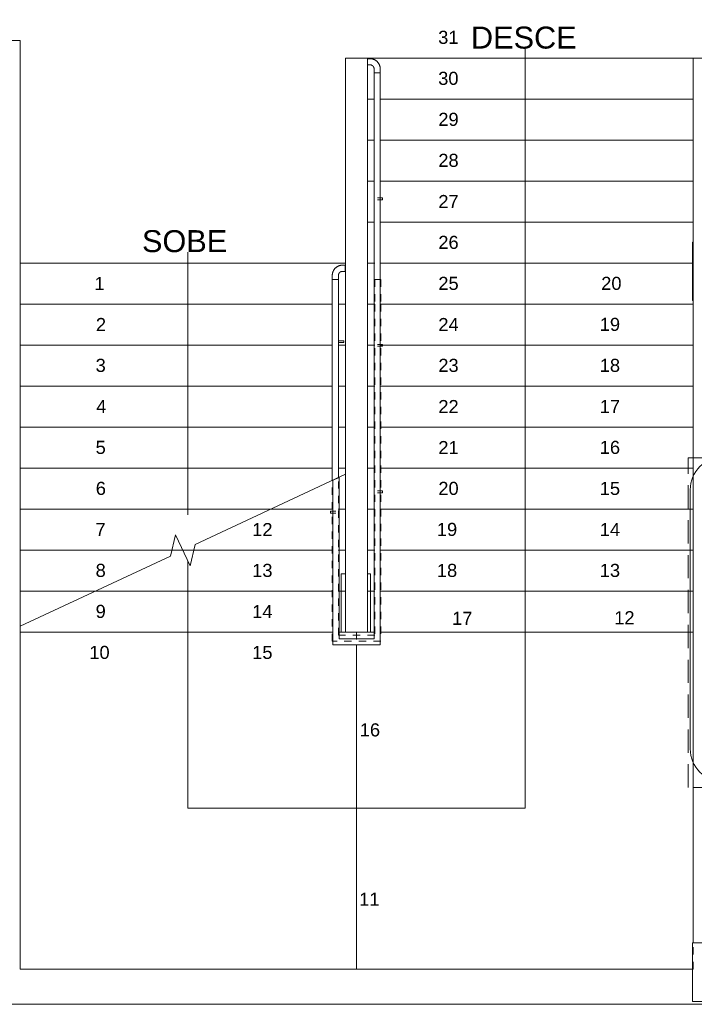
# Model space of a CAD drawing. Header units: millimetres. Extents: x 567 to 934, y -1 to 364.
# Tile 665 of 1056: x 786.49 to 795.71, y 87.2 to 100.65. Entities that reach past the tile are written whole.
import ezdxf

# ---------------------------------------------------------------- set-up
doc = ezdxf.new("R2010")
doc.units = ezdxf.units.MM
doc.header["$MEASUREMENT"] = 0
for name, pattern in [('HIDDEN2', [0.47625, 0.3175, -0.15875]), ('NULL', [0]), ('Tracejado 2_5m', [0.004, 0.0025, -0.0015])]:
    doc.linetypes.add(name, pattern=pattern)
for name, color, linetype, lineweight in [('_Acima_ Linha de corte do corrimão', 7, 'Tracejado 2_5m', 13), ('A-ANNO-SYMB', 7, 'Continuous', 9), ('A-WALL', 7, 'Continuous', 25), ('ARQ-ALV-REB', 7, 'Continuous', 18), ('Balaústres', 250, 'Continuous', 13), ('C-PROP-LINE', 7, 'Continuous', 25), ('Corrimão', 7, 'Continuous', 13), ('DI-Detalhes', 1, 'HIDDEN2', 9), ('S-COLS', 7, 'Continuous', 13), ('S-STRS', 7, 'Continuous', 13), ('S-STRS-ANNO', 7, 'Continuous', 13), ('S-STRS-IDEN', 7, 'Continuous', 13), ('S-STRS-MBND', 7, 'Tracejado 2_5m', 13)]:
    doc.layers.add(name, color=color, linetype=linetype, lineweight=lineweight)
doc.styles.add('Arial', font='arial.ttf')

msp = doc.modelspace()

# ---------------------------------------------------------------- linework, layer by layer
at = {"layer": '_Acima_ Linha de corte do corrimão', "color": 8, "lineweight": 5}
for p, q in [((791.339, 97.099), (791.423, 97.099)), ((791.339, 97.099), (791.339, 96.759)), ((791.339, 97.099), (791.423, 97.099)), ((791.339, 97.099), (791.339, 96.759)), ((791.423, 97.099), (791.423, 96.759)), ((791.423, 97.099), (791.423, 96.759)), ((791.339, 96.759), (791.339, 92.241)), ((791.339, 96.759), (791.339, 92.241)), ((791.423, 96.759), (791.423, 92.157)), ((791.423, 96.759), (791.423, 92.157)), ((790.759, 92.157), (790.759, 94.352)), ((790.759, 92.157), (790.759, 94.352)), ((790.843, 92.241), (790.843, 94.391)), ((790.843, 92.241), (790.843, 94.391)), ((791.423, 92.157), (790.759, 92.157)), ((791.423, 92.157), (790.759, 92.157)), ((791.339, 92.241), (790.843, 92.241)), ((791.339, 92.241), (790.843, 92.241))]:
    msp.add_line(p, q, dxfattribs=at)
at = {"layer": 'A-ANNO-SYMB', "color": 8, "linetype": 'Continuous', "lineweight": 5}
msp.add_line((795.651, 94.226), (795.651, 90.687), dxfattribs=at)
for centre, start, end in [((796.101, 94.226), 90, 180), ((796.101, 90.687), 180, 270)]:
    msp.add_arc(centre, 0.45, start, end, dxfattribs=at)
at = {"layer": 'A-WALL', "color": 8, "lineweight": 5}
for p, q in [((786.491, 100.363), (785.611, 100.363)), ((786.491, 92.839), (786.491, 100.363)), ((790.941, 100.119), (790.941, 92.279)), ((791.241, 100.119), (790.941, 100.119)), ((791.241, 92.279), (791.241, 100.119)), ((795.691, 100.119), (795.691, 88.039)), ((795.971, 100.119), (795.691, 100.119)), ((786.491, 87.679), (786.491, 92.361)), ((790.941, 92.279), (791.241, 92.279)), ((795.691, 88.039), (795.971, 88.039)), ((795.682, 87.679), (786.491, 87.679)), ((795.682, 87.239), (795.682, 87.679)), ((773.111, 87.199), (796.132, 87.199)), ((795.831, 87.239), (795.682, 87.239))]:
    msp.add_line(p, q, dxfattribs=at)
at = {"layer": 'ARQ-ALV-REB', "color": 8, "lineweight": 5}
msp.add_line((791.241, 100.119), (795.691, 100.119), dxfattribs=at)
at = {"layer": 'Balaústres', "color": 8, "lineweight": 5}
for p, q in [((791.241, 100.113), (791.275, 100.113)), ((791.275, 100.029), (791.241, 100.029)), ((791.33, 99.919), (791.33, 99.974)), ((791.378, 99.919), (791.366, 99.919)), ((791.414, 99.974), (791.414, 99.919)), ((790.935, 97.293), (790.898, 97.293)), ((790.935, 97.209), (790.935, 97.293)), ((790.759, 97.154), (790.759, 97.099)), ((790.795, 97.099), (790.807, 97.099)), ((790.843, 97.099), (790.843, 97.154)), ((790.898, 97.209), (790.935, 97.209))]:
    msp.add_line(p, q, dxfattribs=at)
at = {"layer": 'Balaústres', "lineweight": 5}
for p, q in [((791.447, 98.211), (791.375, 98.211)), ((791.375, 98.185), (791.447, 98.185)), ((791.447, 98.185), (791.447, 98.211)), ((790.916, 96.262), (790.843, 96.262)), ((790.843, 96.236), (790.916, 96.236)), ((790.916, 96.236), (790.916, 96.262)), ((791.447, 96.211), (791.375, 96.211)), ((791.375, 96.185), (791.447, 96.185)), ((791.447, 96.185), (791.447, 96.211)), ((791.447, 94.211), (791.375, 94.211)), ((791.375, 94.185), (791.447, 94.185)), ((791.447, 94.185), (791.447, 94.211)), ((790.807, 93.932), (790.735, 93.932)), ((790.735, 93.932), (790.735, 93.906)), ((790.735, 93.906), (790.807, 93.906))]:
    msp.add_line(p, q, dxfattribs=at)
at = {"layer": 'Balaústres', "color": 8, "lineweight": 5}
for points in [[(791.275, 100.113), (791.28, 100.113), (791.286, 100.113), (791.292, 100.112), (791.297, 100.111), (791.303, 100.11), (791.308, 100.109), (791.313, 100.108), (791.319, 100.106), (791.324, 100.104), (791.329, 100.102), (791.334, 100.1), (791.339, 100.097), (791.344, 100.095), (791.349, 100.092), (791.353, 100.089), (791.358, 100.085), (791.362, 100.082), (791.367, 100.078), (791.371, 100.075), (791.375, 100.071), (791.378, 100.067), (791.382, 100.063), (791.385, 100.058), (791.389, 100.054), (791.392, 100.049), (791.395, 100.044), (791.397, 100.039), (791.4, 100.035), (791.402, 100.029), (791.404, 100.024), (791.406, 100.019), (791.408, 100.014), (791.41, 100.008), (791.411, 100.003), (791.412, 99.998), (791.413, 99.992), (791.413, 99.987), (791.414, 99.981), (791.414, 99.975), (791.414, 99.974)], [(791.275, 100.113), (791.28, 100.113), (791.286, 100.113), (791.292, 100.112), (791.297, 100.111), (791.303, 100.11), (791.308, 100.109), (791.313, 100.108), (791.319, 100.106), (791.324, 100.104), (791.329, 100.102), (791.334, 100.1), (791.339, 100.097), (791.344, 100.095), (791.349, 100.092), (791.353, 100.089), (791.358, 100.085), (791.362, 100.082), (791.367, 100.078), (791.371, 100.075), (791.375, 100.071), (791.378, 100.067), (791.382, 100.063), (791.385, 100.058), (791.389, 100.054), (791.392, 100.049), (791.395, 100.044), (791.397, 100.039), (791.4, 100.035), (791.402, 100.029), (791.404, 100.024), (791.406, 100.019), (791.408, 100.014), (791.41, 100.008), (791.411, 100.003), (791.412, 99.998), (791.413, 99.992), (791.413, 99.987), (791.414, 99.981), (791.414, 99.975), (791.414, 99.974)], [(791.33, 99.974), (791.33, 99.976), (791.33, 99.978), (791.329, 99.981), (791.329, 99.983), (791.329, 99.985), (791.328, 99.987), (791.328, 99.989), (791.327, 99.991), (791.326, 99.993), (791.326, 99.995), (791.325, 99.997), (791.324, 99.999), (791.323, 100.001), (791.321, 100.003), (791.32, 100.005), (791.319, 100.007), (791.318, 100.009), (791.316, 100.01), (791.315, 100.012), (791.313, 100.013), (791.312, 100.015), (791.31, 100.016), (791.308, 100.018), (791.306, 100.019), (791.305, 100.02), (791.303, 100.021), (791.301, 100.022), (791.299, 100.023), (791.297, 100.024), (791.295, 100.025), (791.293, 100.026), (791.291, 100.027), (791.289, 100.027), (791.286, 100.028), (791.284, 100.028), (791.282, 100.029), (791.28, 100.029), (791.278, 100.029), (791.275, 100.029), (791.275, 100.029)], [(791.306, 100.019), (791.305, 100.02), (791.303, 100.021)], [(790.898, 97.293), (790.892, 97.293), (790.887, 97.293), (790.881, 97.292), (790.876, 97.291), (790.87, 97.29), (790.865, 97.289), (790.859, 97.288), (790.854, 97.286), (790.849, 97.284), (790.844, 97.282), (790.839, 97.28), (790.834, 97.277), (790.829, 97.275), (790.824, 97.272), (790.819, 97.269), (790.815, 97.265), (790.81, 97.262), (790.806, 97.258), (790.802, 97.255), (790.798, 97.251), (790.794, 97.247), (790.791, 97.243), (790.787, 97.238), (790.784, 97.234), (790.781, 97.229), (790.778, 97.224), (790.775, 97.219), (790.773, 97.215), (790.77, 97.209), (790.768, 97.204), (790.766, 97.199), (790.765, 97.194), (790.763, 97.188), (790.762, 97.183), (790.761, 97.178), (790.76, 97.172), (790.759, 97.167), (790.759, 97.161), (790.759, 97.155), (790.759, 97.154)], [(790.898, 97.293), (790.892, 97.293), (790.887, 97.293), (790.881, 97.292), (790.876, 97.291), (790.87, 97.29), (790.865, 97.289), (790.859, 97.288), (790.854, 97.286), (790.849, 97.284), (790.844, 97.282), (790.839, 97.28), (790.834, 97.277), (790.829, 97.275), (790.824, 97.272), (790.819, 97.269), (790.815, 97.265), (790.81, 97.262), (790.806, 97.258), (790.802, 97.255), (790.798, 97.251), (790.794, 97.247), (790.791, 97.243), (790.787, 97.238), (790.784, 97.234), (790.781, 97.229), (790.778, 97.224), (790.775, 97.219), (790.773, 97.215), (790.77, 97.209), (790.768, 97.204), (790.766, 97.199), (790.765, 97.194), (790.763, 97.188), (790.762, 97.183), (790.761, 97.178), (790.76, 97.172), (790.759, 97.167), (790.759, 97.161), (790.759, 97.155), (790.759, 97.154)], [(790.843, 97.154), (790.843, 97.156), (790.843, 97.158), (790.843, 97.161), (790.844, 97.163), (790.844, 97.165), (790.844, 97.167), (790.845, 97.169), (790.846, 97.171), (790.846, 97.173), (790.847, 97.175), (790.848, 97.177), (790.849, 97.179), (790.85, 97.181), (790.851, 97.183), (790.852, 97.185), (790.854, 97.187), (790.855, 97.189), (790.857, 97.19), (790.858, 97.192), (790.86, 97.193), (790.861, 97.195), (790.863, 97.196), (790.865, 97.198), (790.866, 97.199), (790.868, 97.2), (790.87, 97.201), (790.872, 97.202), (790.874, 97.203), (790.876, 97.204), (790.878, 97.205), (790.88, 97.206), (790.882, 97.207), (790.884, 97.207), (790.886, 97.208), (790.889, 97.208), (790.891, 97.209), (790.893, 97.209), (790.895, 97.209), (790.897, 97.209), (790.898, 97.209)], [(790.866, 97.199), (790.868, 97.2), (790.87, 97.201)]]:
    msp.add_lwpolyline(points, dxfattribs=at)
at = {"layer": 'C-PROP-LINE', "color": 8, "lineweight": 5}
msp.add_line((765.302, 87.199), (799.143, 87.199), dxfattribs=at)
at = {"layer": 'Corrimão', "color": 8, "lineweight": 5}
for p, q in [((791.33, 99.919), (791.372, 99.919)), ((791.33, 92.19), (791.33, 99.919)), ((791.373, 99.919), (791.414, 99.919)), ((791.414, 92.106), (791.414, 99.919)), ((790.759, 97.099), (790.799, 97.099)), ((790.759, 94.352), (790.759, 97.099)), ((790.801, 97.099), (790.843, 97.099)), ((790.843, 94.391), (790.843, 97.099)), ((790.759, 94.352), (790.843, 94.391)), ((790.759, 94.352), (790.843, 94.391)), ((790.768, 94.356), (790.768, 92.106)), ((790.852, 94.395), (790.852, 92.19)), ((790.852, 92.19), (791.33, 92.19)), ((790.768, 92.106), (791.414, 92.106))]:
    msp.add_line(p, q, dxfattribs=at)
at = {"layer": 'DI-Detalhes'}
msp.add_lwpolyline([(795.62, 94.662), (800.781, 94.662), (800.781, 90.159), (795.62, 90.159), (795.62, 94.662)], dxfattribs=at)
at = {"layer": 'S-COLS', "color": 8, "lineweight": 5}
for p, q in [((795.682, 97.609), (795.691, 97.609)), ((795.682, 96.809), (795.682, 97.609)), ((795.691, 96.809), (795.682, 96.809)), ((790.882, 93.079), (790.941, 93.079)), ((790.882, 92.279), (790.882, 93.079)), ((791.241, 93.079), (791.282, 93.079)), ((791.282, 93.079), (791.282, 92.279)), ((790.941, 92.279), (790.882, 92.279)), ((791.282, 92.279), (791.241, 92.279)), ((795.682, 88.039), (795.682, 87.679)), ((795.691, 88.039), (795.682, 88.039)), ((795.971, 88.039), (795.691, 88.039)), ((795.682, 87.679), (795.682, 87.239)), ((795.682, 87.239), (795.831, 87.239))]:
    msp.add_line(p, q, dxfattribs=at)
at = {"layer": 'S-STRS', "color": 8, "lineweight": 5}
for p, q in [((791.241, 100.119), (795.691, 100.119)), ((791.241, 99.559), (791.33, 99.559)), ((791.414, 99.559), (795.691, 99.559)), ((791.241, 98.999), (791.33, 98.999)), ((791.414, 98.999), (795.691, 98.999)), ((791.241, 98.439), (791.33, 98.439)), ((791.414, 98.439), (795.691, 98.439)), ((791.241, 97.879), (791.33, 97.879)), ((791.414, 97.879), (795.691, 97.879)), ((790.941, 97.319), (786.491, 97.319)), ((791.241, 97.319), (791.33, 97.319)), ((791.414, 97.319), (795.682, 97.319)), ((790.759, 96.759), (786.491, 96.759)), ((790.941, 96.759), (790.843, 96.759)), ((791.241, 96.759), (791.33, 96.759)), ((791.414, 96.759), (795.691, 96.759)), ((790.759, 96.199), (786.491, 96.199)), ((790.941, 96.199), (790.843, 96.199)), ((791.241, 96.199), (791.257, 96.199)), ((791.414, 96.199), (795.691, 96.199)), ((790.759, 95.639), (786.491, 95.639)), ((790.941, 95.639), (790.843, 95.639)), ((791.241, 95.639), (791.33, 95.639)), ((791.414, 95.639), (795.691, 95.639)), ((790.759, 95.079), (786.491, 95.079)), ((790.941, 95.079), (790.843, 95.079)), ((791.241, 95.079), (791.33, 95.079)), ((791.414, 95.079), (795.691, 95.079)), ((790.759, 94.519), (786.491, 94.519)), ((790.941, 94.519), (790.843, 94.519)), ((791.241, 94.519), (791.33, 94.519)), ((791.414, 94.519), (795.691, 94.519)), ((789.917, 93.959), (786.491, 93.959)), ((790.768, 93.959), (789.917, 93.959)), ((790.941, 93.959), (790.852, 93.959)), ((791.241, 93.959), (791.33, 93.959)), ((791.414, 93.959), (795.691, 93.959)), ((788.565, 93.399), (786.491, 93.399)), ((788.716, 93.399), (788.565, 93.399)), ((788.867, 93.399), (788.716, 93.399)), ((790.768, 93.399), (788.867, 93.399)), ((790.941, 93.399), (790.852, 93.399)), ((791.241, 93.399), (791.33, 93.399)), ((791.414, 93.399), (795.691, 93.399)), ((786.491, 92.839), (786.491, 92.361)), ((787.515, 92.839), (786.491, 92.839)), ((790.768, 92.839), (787.515, 92.839)), ((790.882, 92.839), (790.852, 92.839)), ((791.282, 92.839), (791.33, 92.839)), ((791.414, 92.839), (795.691, 92.839)), ((790.768, 92.279), (786.491, 92.279)), ((790.941, 92.279), (790.852, 92.279)), ((791.091, 92.279), (791.091, 92.19)), ((791.241, 92.279), (791.33, 92.279)), ((791.414, 92.279), (795.691, 92.279)), ((791.091, 92.106), (791.091, 87.679))]:
    msp.add_line(p, q, dxfattribs=at)
at = {"layer": 'S-STRS', "color": 8, "linetype": 'Continuous', "lineweight": 5}
for p, q in [((791.241, 99.559), (791.33, 99.559)), ((791.414, 99.559), (795.691, 99.559)), ((791.241, 98.999), (791.33, 98.999)), ((791.414, 98.999), (795.691, 98.999)), ((791.241, 98.439), (791.33, 98.439)), ((791.414, 98.439), (795.691, 98.439)), ((791.241, 97.879), (791.33, 97.879)), ((791.414, 97.879), (795.691, 97.879)), ((790.941, 97.319), (786.491, 97.319)), ((791.241, 97.319), (791.33, 97.319)), ((791.414, 97.319), (795.682, 97.319)), ((790.759, 96.759), (786.491, 96.759)), ((790.941, 96.759), (790.843, 96.759)), ((791.241, 96.759), (791.33, 96.759)), ((791.414, 96.759), (795.691, 96.759)), ((790.759, 96.199), (786.491, 96.199)), ((790.941, 96.199), (790.843, 96.199)), ((791.241, 96.199), (791.257, 96.199)), ((791.414, 96.199), (795.691, 96.199)), ((790.759, 95.639), (786.491, 95.639)), ((790.941, 95.639), (790.843, 95.639)), ((791.241, 95.639), (791.33, 95.639)), ((791.414, 95.639), (795.691, 95.639)), ((790.759, 95.079), (786.491, 95.079)), ((790.941, 95.079), (790.843, 95.079)), ((791.241, 95.079), (791.33, 95.079)), ((791.414, 95.079), (795.691, 95.079)), ((790.759, 94.519), (786.491, 94.519)), ((790.941, 94.519), (790.843, 94.519)), ((791.241, 94.519), (791.33, 94.519)), ((791.414, 94.519), (795.691, 94.519)), ((789.917, 93.959), (786.491, 93.959)), ((790.768, 93.959), (789.917, 93.959)), ((790.941, 93.959), (790.852, 93.959)), ((791.241, 93.959), (791.33, 93.959)), ((791.414, 93.959), (795.691, 93.959)), ((788.565, 93.399), (786.491, 93.399)), ((788.716, 93.399), (788.565, 93.399)), ((788.867, 93.399), (788.716, 93.399)), ((790.768, 93.399), (788.867, 93.399)), ((790.941, 93.399), (790.852, 93.399)), ((791.241, 93.399), (791.33, 93.399)), ((791.414, 93.399), (795.691, 93.399)), ((787.515, 92.839), (786.491, 92.839)), ((790.768, 92.839), (787.515, 92.839)), ((790.882, 92.839), (790.852, 92.839)), ((791.282, 92.839), (791.33, 92.839)), ((791.414, 92.839), (795.691, 92.839)), ((790.768, 92.279), (786.491, 92.279)), ((790.941, 92.279), (790.852, 92.279)), ((791.091, 92.279), (791.091, 92.19)), ((791.241, 92.279), (791.33, 92.279)), ((791.414, 92.279), (795.691, 92.279)), ((791.091, 92.106), (791.091, 87.679))]:
    msp.add_line(p, q, dxfattribs=at)
at = {"layer": 'S-STRS-ANNO', "color": 8, "lineweight": 5}
for p, q in [((793.396, 100.119), (793.396, 100.269)), ((793.396, 99.559), (793.396, 100.119)), ((793.396, 98.999), (793.396, 99.559)), ((793.396, 98.439), (793.396, 98.999)), ((793.396, 97.879), (793.396, 98.439)), ((793.396, 97.319), (793.396, 97.879)), ((788.786, 97.319), (788.786, 97.469)), ((788.786, 97.319), (788.786, 96.759)), ((793.396, 96.759), (793.396, 97.319)), ((788.786, 96.759), (788.786, 96.199)), ((793.396, 96.199), (793.396, 96.759)), ((788.786, 96.199), (788.786, 95.639)), ((793.396, 95.639), (793.396, 96.199)), ((788.786, 95.639), (788.786, 95.079)), ((793.396, 95.079), (793.396, 95.639)), ((788.786, 95.079), (788.786, 94.519)), ((793.396, 94.519), (793.396, 95.079)), ((788.786, 94.519), (788.786, 93.959)), ((793.396, 93.959), (793.396, 94.519)), ((788.786, 93.959), (788.786, 93.882)), ((793.396, 93.399), (793.396, 93.959)), ((793.396, 92.839), (793.396, 93.399)), ((788.786, 93.249), (788.786, 92.839)), ((788.786, 92.839), (788.786, 92.279)), ((793.396, 92.279), (793.396, 92.839)), ((788.786, 92.279), (788.786, 89.879)), ((793.396, 89.879), (793.396, 92.279)), ((788.786, 89.879), (791.091, 89.879)), ((791.091, 89.879), (793.396, 89.879))]:
    msp.add_line(p, q, dxfattribs=at)
at = {"layer": 'S-STRS-MBND', "color": 8, "lineweight": 5}
for p, q in [((791.241, 97.319), (795.691, 97.319)), ((791.241, 92.279), (791.241, 97.319)), ((795.691, 87.679), (795.691, 97.319)), ((791.241, 96.759), (795.691, 96.759)), ((791.241, 96.759), (795.691, 96.759)), ((791.241, 96.199), (795.691, 96.199)), ((791.241, 96.199), (795.691, 96.199)), ((791.241, 95.639), (795.691, 95.639)), ((791.241, 95.639), (795.691, 95.639)), ((791.241, 95.079), (795.691, 95.079)), ((791.241, 95.079), (795.691, 95.079)), ((791.241, 94.519), (795.691, 94.519)), ((791.241, 94.519), (795.691, 94.519)), ((790.941, 93.959), (789.917, 93.959)), ((790.941, 93.959), (789.917, 93.959)), ((791.241, 93.959), (795.691, 93.959)), ((791.241, 93.959), (795.691, 93.959)), ((788.716, 93.399), (788.565, 93.399)), ((788.716, 93.399), (788.565, 93.399)), ((790.941, 93.399), (788.867, 93.399)), ((790.941, 93.399), (788.867, 93.399)), ((790.941, 93.389), (790.941, 92.279)), ((791.241, 93.399), (795.691, 93.399)), ((791.241, 93.399), (795.691, 93.399)), ((790.941, 92.839), (787.515, 92.839)), ((790.941, 92.839), (787.515, 92.839)), ((791.241, 92.839), (795.691, 92.839)), ((791.241, 92.839), (795.691, 92.839)), ((790.941, 92.279), (786.491, 92.279)), ((790.941, 92.279), (786.491, 92.279)), ((790.941, 92.279), (791.241, 92.279)), ((791.091, 92.279), (791.091, 87.679)), ((791.091, 92.279), (791.091, 87.679)), ((791.241, 92.279), (795.691, 92.279)), ((791.241, 92.279), (795.691, 92.279)), ((787.633, 87.679), (795.691, 87.679))]:
    msp.add_line(p, q, dxfattribs=at)
at = {"layer": 'S-STRS-MBND', "color": 8, "linetype": 'Continuous', "lineweight": 5}
for p, q in [((788.886, 93.478), (790.941, 94.437)), ((788.546, 93.32), (788.617, 93.611)), ((788.617, 93.611), (788.815, 93.187)), ((788.815, 93.187), (788.886, 93.478)), ((786.491, 92.361), (788.546, 93.32))]:
    msp.add_line(p, q, dxfattribs=at)

# ---------------------------------------------------------------- texts
at = {"layer": 'S-STRS-ANNO', "color": 8, "linetype": 'NULL', "lineweight": 5, "attachment_point": 7, "line_spacing_factor": 0.9, "style": 'Arial'}
for s, insert, char_height, width in [('31', (792.206, 100.313), 0.1786, 0.55484), ('30', (792.206, 99.753), 0.1786, 0.55484), ('29', (792.208, 99.193), 0.1786, 0.55484), ('28', (792.208, 98.633), 0.1786, 0.55484), ('27', (792.208, 98.073), 0.1786, 0.55484), ('26', (792.208, 97.513), 0.1786, 0.55484), ('1', (787.508, 96.953), 0.179, 0.27742), ('25', (792.208, 96.953), 0.1786, 0.55484), ('20', (794.434, 96.953), 0.1786, 0.55484), ('2', (787.528, 96.393), 0.179, 0.27742), ('24', (792.208, 96.393), 0.1786, 0.55484), ('19', (794.414, 96.393), 0.1786, 0.55484), ('3', (787.524, 95.833), 0.179, 0.27742), ('23', (792.208, 95.833), 0.1786, 0.55484), ('18', (794.414, 95.833), 0.1786, 0.55484), ('4', (787.532, 95.273), 0.179, 0.27742), ('22', (792.208, 95.273), 0.1786, 0.55484), ('17', (794.414, 95.273), 0.1786, 0.55484), ('5', (787.524, 94.713), 0.179, 0.27742), ('21', (792.208, 94.713), 0.1786, 0.55484), ('16', (794.414, 94.713), 0.1786, 0.55484), ('6', (787.526, 94.153), 0.179, 0.27742), ('20', (792.208, 94.153), 0.1786, 0.55484), ('15', (794.414, 94.153), 0.1786, 0.55484), ('7', (787.522, 93.593), 0.179, 0.27742), ('12', (789.664, 93.593), 0.1786, 0.55484), ('19', (792.188, 93.593), 0.1786, 0.55484), ('14', (794.414, 93.593), 0.1786, 0.55484), ('8', (787.524, 93.033), 0.179, 0.27742), ('13', (789.664, 93.033), 0.1786, 0.55484), ('18', (792.188, 93.033), 0.1786, 0.55484), ('13', (794.414, 93.033), 0.1786, 0.55484), ('9', (787.524, 92.473), 0.179, 0.27742), ('14', (789.664, 92.473), 0.1786, 0.55484), ('17', (792.396, 92.381), 0.1786, 0.55484), ('12', (794.612, 92.389), 0.1786, 0.55484), ('10', (787.438, 91.913), 0.1786, 0.55484), ('15', (789.664, 91.913), 0.1786, 0.55484), ('16', (791.134, 90.855), 0.1786, 0.55484), ('11', (791.126, 88.545), 0.1786, 0.55484)]:
    msp.add_mtext(s, dxfattribs=dict(at, insert=insert, char_height=char_height, width=width))
at = {"layer": 'S-STRS-IDEN', "color": 8, "linetype": 'NULL', "lineweight": 5, "char_height": 0.3, "attachment_point": 7, "line_spacing_factor": 0.9, "style": 'Arial'}
for s, insert, width in [('DESCE', (792.654, 100.247), 2.88887), ('SOBE', (788.158, 97.467), 2.33003)]:
    msp.add_mtext(s, dxfattribs=dict(at, insert=insert, width=width))

doc.saveas('drawing.dxf')
